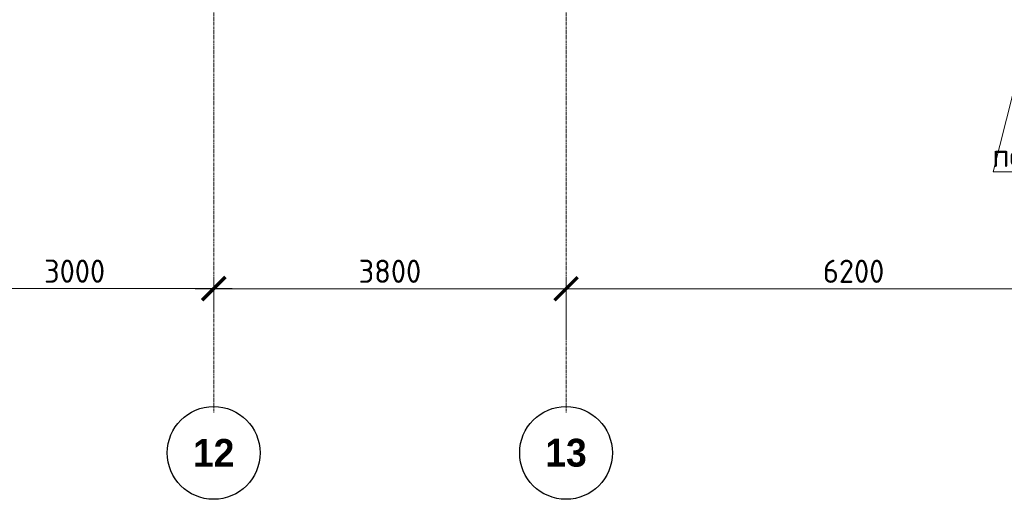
# Model space of a CAD drawing. Header units: millimetres. Extents: x 376598 to 1249954, y -318491 to -22134.
# Tile 424 of 444: x 1230703 to 1241320, y -242421 to -237253. Entities that reach past the tile are written whole.
import ezdxf
from ezdxf import colors
from ezdxf.entities.mleader import LeaderData, LeaderLine
from ezdxf.math import Vec2, Vec3

# ---------------------------------------------------------------- set-up
doc = ezdxf.new("R2010")
doc.units = ezdxf.units.MM
doc.linetypes.add('______5', pattern=[1100, 800, -100, 100, -100])
doc.linetypes.add('осевая', pattern=[50.8, 31.75, -6.35, 6.35, -6.35])
for name, color, linetype, lineweight in [('Оси', 40, '______5', 18), ('подоснова', 151, 'Continuous', 5), ('РАЗМЕРЫ', 1, 'Continuous', 9)]:
    doc.layers.add(name, color=color, linetype=linetype, lineweight=lineweight)
doc.styles.add('Century Gothic', font='GOTHIC.TTF')
doc.styles.add('GOST-2.304_Type-B', font='GOST_Common.ttf')
doc.dimstyles.new('СПДС', dxfattribs={"dimscale": 100, "dimtxt": 2.5, "dimasz": 2.5, "dimexe": 1.25, "dimexo": 0, "dimtad": 1, "dimdec": 0, "dimtxsty": 'GOST-2.304_Type-B', "dimblk": 'ARCHTICK', "dimcen": 2.5, "dimdle": 2, "dimadec": 0, "dimazin": 2, "dimtfac": 0.75, "dimtdec": 0, "dimtmove": 1, "dimatfit": 3, "dimfxl": 1, "dimtolj": 1, "dimarcsym": 1})

# ---------------------------------------------------------------- blocks, each defined once
blk = doc.blocks.new('NSY101')
at = {"color": 0, "linetype": 'ByBlock', "lineweight": -2}
blk.add_circle((0, 0), 50, dxfattribs=at)
blk = doc.blocks.new('_ArchTick')
at = {"color": 0, "linetype": 'ByBlock', "const_width": 0.15}
blk.add_lwpolyline([(-0.5, -0.5), (0.5, 0.5)], dxfattribs=at)
blk = doc.blocks.new('*D1390')
at = {"layer": 'DEFPOINTS', "color": 0, "lineweight": 0, "transparency": 16777216}
for p in [(511255, -133558), (508255, -133793), (511255, -133811)]:
    blk.add_point(p, dxfattribs=at)
at = {"layer": 'РАЗМЕРЫ', "color": 0, "lineweight": -2, "transparency": 16777216}
for p, q in [((508255, -133793), (508255, -133433)), ((511255, -133811), (511255, -133433)), ((508055, -133558), (511455, -133558))]:
    blk.add_line(p, q, dxfattribs=at)
at = {"layer": 'РАЗМЕРЫ', "color": 0, "lineweight": -2, "transparency": 16777216, "xscale": 250, "yscale": 250, "zscale": 250, "rotation": 180}
blk.add_blockref('_ArchTick', (508255, -133558), dxfattribs=at)
at = {"layer": 'РАЗМЕРЫ', "color": 0, "lineweight": -2, "transparency": 16777216, "xscale": 250, "yscale": 250, "zscale": 250}
blk.add_blockref('_ArchTick', (511255, -133558), dxfattribs=at)
at = {"layer": 'РАЗМЕРЫ', "color": 0, "transparency": 16777216, "insert": (509755, -133371), "char_height": 250, "attachment_point": 5, "style": 'GOST-2.304_Type-B'}
blk.add_mtext('\\A1;3000', dxfattribs=at)
blk = doc.blocks.new('*D1391')
at = {"layer": 'DEFPOINTS', "color": 0, "lineweight": 0, "transparency": 16777216}
for p in [(515055, -133560), (511255, -133811), (515055, -134097)]:
    blk.add_point(p, dxfattribs=at)
at = {"layer": 'РАЗМЕРЫ', "color": 0, "lineweight": -2, "transparency": 16777216}
for p, q in [((511255, -133811), (511255, -133435)), ((515055, -134097), (515055, -133435)), ((511055, -133560), (515255, -133560))]:
    blk.add_line(p, q, dxfattribs=at)
at = {"layer": 'РАЗМЕРЫ', "color": 0, "lineweight": -2, "transparency": 16777216, "xscale": 250, "yscale": 250, "zscale": 250, "rotation": 180}
blk.add_blockref('_ArchTick', (511255, -133560), dxfattribs=at)
at = {"layer": 'РАЗМЕРЫ', "color": 0, "lineweight": -2, "transparency": 16777216, "xscale": 250, "yscale": 250, "zscale": 250}
blk.add_blockref('_ArchTick', (515055, -133560), dxfattribs=at)
at = {"layer": 'РАЗМЕРЫ', "color": 0, "transparency": 16777216, "insert": (513155, -133372), "char_height": 250, "attachment_point": 5, "style": 'GOST-2.304_Type-B'}
blk.add_mtext('\\A1;3800', dxfattribs=at)
blk = doc.blocks.new('*D3531')
at = {"layer": 'DEFPOINTS', "color": 0, "lineweight": 0, "transparency": 16777216}
for p in [(521255, -133560), (521255, -133875), (515055, -134097)]:
    blk.add_point(p, dxfattribs=at)
at = {"layer": 'РАЗМЕРЫ', "color": 0, "lineweight": -2, "transparency": 16777216}
for p, q in [((515055, -134097), (515055, -133435)), ((521255, -133875), (521255, -133435)), ((514855, -133560), (521455, -133560))]:
    blk.add_line(p, q, dxfattribs=at)
at = {"layer": 'РАЗМЕРЫ', "color": 0, "lineweight": -2, "transparency": 16777216, "xscale": 250, "yscale": 250, "zscale": 250, "rotation": 180}
blk.add_blockref('_ArchTick', (515055, -133560), dxfattribs=at)
at = {"layer": 'РАЗМЕРЫ', "color": 0, "lineweight": -2, "transparency": 16777216, "xscale": 250, "yscale": 250, "zscale": 250}
blk.add_blockref('_ArchTick', (521255, -133560), dxfattribs=at)
at = {"layer": 'РАЗМЕРЫ', "color": 0, "transparency": 16777216, "insert": (518155, -133372), "char_height": 250, "attachment_point": 5, "style": 'GOST-2.304_Type-B'}
blk.add_mtext('\\A1;6200', dxfattribs=at)
blk = doc.blocks.new('_None')
blk = doc.blocks.new('оси 2.2-2.3')
at = {"layer": 'Оси', "color": 16, "linetype": 'осевая', "lineweight": 0, "transparency": 33554687}
for p, q in [((511254.9, -104267.9), (511254.9, -134893.5)), ((515054.9, -104267.9), (515054.9, -134893.5))]:
    blk.add_line(p, q, dxfattribs=at)
at = {"layer": 'Оси', "color": 16, "linetype": 'Continuous', "lineweight": 25, "transparency": 33554687, "xscale": 9.999999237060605, "yscale": 9.999999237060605, "zscale": 9.999999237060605}
for p in [(511254.4, -135329.4), (515054.4, -135329.4)]:
    blk.add_blockref('NSY101', p, dxfattribs=at)
at = {"layer": 'Оси', "color": 16, "linetype": 'Continuous', "lineweight": 25, "transparency": 33554687, "char_height": 300, "width": 620, "attachment_point": 5, "style": 'Century Gothic'}
for s, insert in [('\\A1;{\\fCentury Gothic|i0|b1;\\H300.000000;\\W1.000000;\\C16;12}\\P', (511254.4, -135329.4)), ('\\A1;{\\fCentury Gothic|i0|b1;\\H300.000000;\\W1.000000;\\C16;13}\\P', (515054.4, -135329.4))]:
    blk.add_mtext(s, dxfattribs=dict(at, insert=insert))
at = {"layer": 'РАЗМЕРЫ', "color": 1}
for base, p1, p2, picture, middle in [((511254.9, -133558.4), (508254.9, -133793.3), (511254.9, -133811.5), '*D1390', (509754.9, -133370.9)), ((515054.9, -133559.9), (511254.9, -133811.5), (515054.9, -134096.6), '*D1391', (513154.9, -133372.4)), ((521254.9, -133559.9), (515054.9, -134096.6), (521254.9, -133875.5), '*D3531', (518154.9, -133372.4))]:
    dim = blk.add_linear_dim(base=base, p1=p1, p2=p2, dimstyle='СПДС', dxfattribs=at)
    dim.commit()
    dim.dimension.update_dxf_attribs({"geometry": picture, "text_midpoint": middle})

msp = doc.modelspace()

# ---------------------------------------------------------------- block references
at = {"layer": 'РАЗМЕРЫ', "color": 1}
msp.add_blockref('оси 2.2-2.3', (721540.1, -106591.8), dxfattribs=at)

# ---------------------------------------------------------------- leaders
at = {"layer": 'подоснова', "color": 4, "ltscale": 0.3}
ml = msp.add_multileader_mtext('Standard', dxfattribs=at)
ml.set_content('{\\C2;поз.5 %%C12 А500С }', color=4, style='GOST-2.304_Type-B')
ml.set_leader_properties(color=256, linetype='ByLayer', lineweight=15)
ml.set_arrow_properties(name='NONE')
ml.build(insert=Vec2(0, 0))
ml.multileader.update_dxf_attribs({"text_left_attachment_type": 6, "text_right_attachment_type": 6, "dogleg_length": 0.1, "arrow_head_size": 18})
ctx = ml.context
ctx.base_point, ctx.char_height, ctx.arrow_head_size, ctx.landing_gap_size, ctx.plane_origin = Vec3(1241199.4, -238890.4), 250, 18, 20, Vec3(1251795.3, -237793)
ctx.left_attachment, ctx.right_attachment, ctx.text_align_type = 6, 6, 1
notes = []
notes.append((ctx, [(1, (1, 1, 0), (1241199.3, -238890.4), (1, 0), 0.1, [(2, [(1232795.1, -235860.5), (1238724.9, -235860.5), (1241965.1, -235860.5)], 0, [])])]))
ctx.mtext.insert, ctx.mtext.width, ctx.mtext.alignment, ctx.mtext.flow_direction = Vec3(1242386.2, -238590.4), 4075.871, 2, 5
for ctx, leaders in notes:
    for number, flags, end, landing, length, lines in leaders:
        leader = LeaderData()
        leader.index, (leader.has_last_leader_line, leader.has_dogleg_vector, leader.attachment_direction) = number, flags
        leader.last_leader_point, leader.dogleg_vector, leader.dogleg_length = Vec3(end), Vec3(landing), length
        for number, points, colour, breaks in lines:
            line = LeaderLine()
            line.index, line.vertices, line.color, line.breaks = number, Vec3.list(points), colors.encode_raw_color(colour), breaks
            leader.lines.append(line)
        ctx.leaders.append(leader)

doc.saveas('drawing.dxf')
